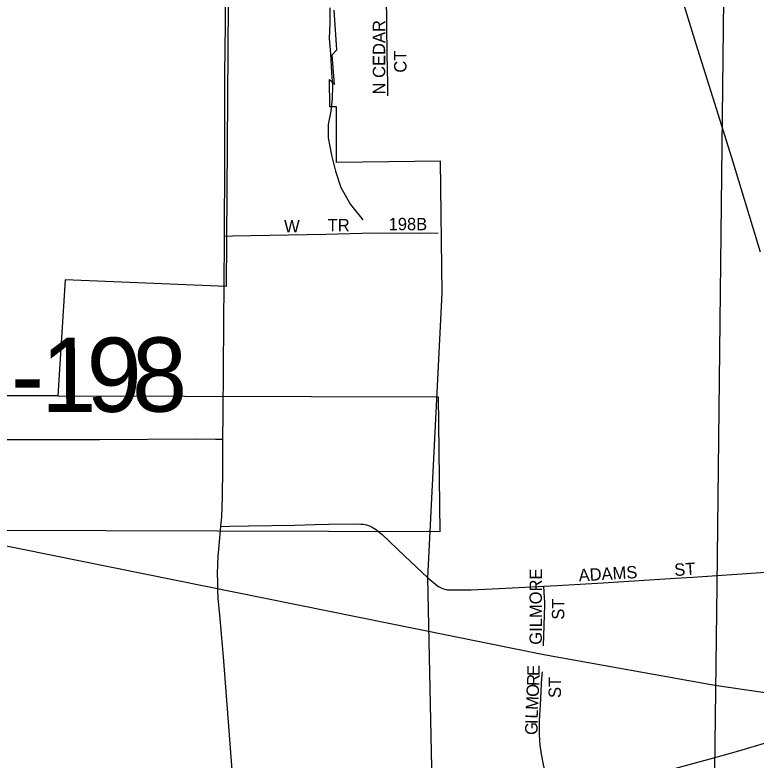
# Model space of a CAD drawing. Extents: x 0 to 34, y 0 to 22.
# Drawn here: x 5.2041 to 5.4879, y 18.7773 to 19.0628 of the extents above; entities that cross this region are included whole.
import ezdxf

# ---------------------------------------------------------------- set-up
doc = ezdxf.new("R2010")
doc.units = 0
for name, color, linetype in [('GM_X_City_Street', 7, 'Continuous'), ('GM_X_City_Street_Text', 7, 'Continuous'), ('GM_X_Corporation', 7, 'Continuous'), ('GM_X_Minor_River', 7, 'Continuous'), ('GM_X_Rail_Line', 7, 'Continuous'), ('GM_X_Section', 7, 'Continuous'), ('GM_X_Township', 7, 'Continuous'), ('GM_X_Township_Road', 7, 'Continuous'), ('GM_X_Township_Road_Text', 7, 'Continuous')]:
    doc.layers.add(name, color=color, linetype=linetype)

msp = doc.modelspace()

# ---------------------------------------------------------------- linework, layer by layer
at = {"layer": 'GM_X_City_Street'}
for points in [[(5.34688, 19.03179), (5.34681, 19.03654), (5.34657, 19.04776), (5.34648, 19.05867), (5.34628, 19.08268), (5.34628, 19.08381)], [(5.28432, 18.97803), (5.28734, 18.97809), (5.32311, 18.97873), (5.34163, 18.97925), (5.35939, 18.97921), (5.36614, 18.97932)], [(5.40663, 18.84391), (5.41168, 18.84417), (5.42934, 18.84519), (5.45685, 18.84692), (5.46368, 18.84737), (5.47298, 18.848), (5.48044, 18.84852), (5.48789, 18.84901), (5.49317, 18.84939), (5.49845, 18.84969), (5.49957, 18.84964), (5.50033, 18.84957), (5.50119, 18.84941), (5.50193, 18.8492), (5.50275, 18.84891), (5.50336, 18.84864), (5.50607, 18.84732), (5.51014, 18.84504), (5.52521, 18.83693), (5.53567, 18.83143), (5.54102, 18.82852), (5.54284, 18.82753)], [(5.3693, 18.8426), (5.36974, 18.84254), (5.37053, 18.84247), (5.37143, 18.84244), (5.37213, 18.84244), (5.37358, 18.84244), (5.37591, 18.84248), (5.37878, 18.84245), (5.3895, 18.84301), (5.4044, 18.84381), (5.40663, 18.84391)], [(5.40644, 18.82107), (5.40699, 18.83664), (5.40696, 18.83796), (5.40691, 18.83938), (5.40663, 18.84391)], [(5.41051, 18.76078), (5.40954, 18.76409), (5.40885, 18.76641), (5.40843, 18.76786), (5.40819, 18.76873), (5.40762, 18.7708), (5.40643, 18.77562), (5.40567, 18.77959), (5.40524, 18.78299), (5.40494, 18.78701), (5.40488, 18.7898), (5.40496, 18.79226), (5.40533, 18.79844), (5.40562, 18.80339), (5.40575, 18.8068), (5.40594, 18.8099), (5.40604, 18.81114)], [(5.45019, 18.77225), (5.4594, 18.77479), (5.4717, 18.77813), (5.48129, 18.78078), (5.49231, 18.78412), (5.49854, 18.78601), (5.5014, 18.78676), (5.50277, 18.78706), (5.50417, 18.7873), (5.50618, 18.78752), (5.50753, 18.78762), (5.50851, 18.78763), (5.51019, 18.7876), (5.51187, 18.78751), (5.51317, 18.78739), (5.51514, 18.78715), (5.51643, 18.78693), (5.51807, 18.78657), (5.51913, 18.78627), (5.5218, 18.78541)]]:
    msp.add_lwpolyline(points, dxfattribs=at)
at = {"layer": 'GM_X_Corporation'}
msp.add_lwpolyline([(5.11576, 18.723), (5.2407, 18.74588), (5.23778, 18.75921), (5.28766, 18.76837), (5.28889, 18.75302), (5.3639, 18.76828), (5.36212, 18.84712), (5.36762, 18.95611), (5.36704, 19.00676), (5.32727, 19.00619), (5.32727, 19.02759), (5.32471, 19.02755), (5.32453, 19.03796), (5.3264, 19.03609), (5.32561, 19.04743), (5.32732, 19.04933), (5.32626, 19.06454)], dxfattribs=at)
at = {"layer": 'GM_X_Minor_River'}
msp.add_lwpolyline([(5.32469, 19.06554), (5.32466, 19.05966), (5.32443, 19.05377), (5.32496, 19.04788), (5.32529, 19.04067), (5.32564, 19.03554), (5.32561, 19.0308), (5.32501, 19.02586), (5.32404, 19.02074), (5.324, 19.01562), (5.32529, 19.00897), (5.32677, 19.00288), (5.32881, 18.99661), (5.33256, 18.99013), (5.33725, 18.98422)], dxfattribs=at)
at = {"layer": 'GM_X_Rail_Line'}
for points in [[(2.6, 19.37601), (2.66227, 19.36364), (3.09112, 19.27847), (3.48984, 19.19924), (3.90426, 19.11632), (4.22655, 19.05166), (4.7691, 18.94555), (5.14758, 18.87009), (5.40664, 18.81773), (5.47207, 18.80597), (5.50091, 18.80172), (5.55499, 18.7934), (5.62633, 18.78234), (5.64273, 18.77969)], [(5.48955, 18.97188), (5.47906, 19.00633), (5.47344, 19.0243), (5.46498, 19.05153), (5.45521, 19.08317)]]:
    msp.add_lwpolyline(points, dxfattribs=at)
at = {"layer": 'GM_X_Section'}
for points in [[(5.48234, 19.42421), (5.47758, 19.24709), (5.28698, 19.24797), (5.28497, 18.95866), (5.22335, 18.96123), (5.22048, 18.91682), (4.96887, 18.91739), (4.9781, 19.41724)], [(4.96887, 18.91739), (5.22048, 18.91682), (5.36618, 18.91648), (5.36674, 18.86475), (5.0257, 18.8658), (5.02156, 18.49258), (5.46515, 18.49757), (5.46379, 18.41876), (4.95692, 18.41406)]]:
    msp.add_lwpolyline(points, close=True, dxfattribs=at)
at = {"layer": 'GM_X_Township'}
for points in [[(4.32513, 17.40324), (4.77846, 17.40425), (4.99421, 17.40763), (5.46352, 17.41199), (5.46485, 17.53523), (5.46518, 17.63837), (5.46592, 17.82417), (5.46606, 17.86097), (5.46575, 18.22108), (5.4678, 18.39922), (5.46813, 18.42722), (5.46918, 18.51868), (5.46955, 18.55069), (5.47024, 18.61055), (5.47055, 18.63752), (5.47095, 18.67198), (5.47122, 18.69589), (5.47192, 18.75628), (5.47212, 18.77357), (5.47293, 18.84412), (5.47565, 19.08008)], [(6.97838, 17.41123), (6.85112, 17.41144), (6.74587, 17.41079), (6.41604, 17.41268), (6.21985, 17.41235), (5.85482, 17.41232), (5.46352, 17.41199), (5.46485, 17.53523), (5.46518, 17.63837), (5.46592, 17.82417), (5.46606, 17.86097), (5.46575, 18.22108), (5.4678, 18.39922), (5.46813, 18.42722), (5.46918, 18.51868), (5.46955, 18.55069), (5.47024, 18.61055), (5.47055, 18.63752), (5.47095, 18.67198), (5.47122, 18.69589), (5.47192, 18.75628), (5.47212, 18.77357), (5.47293, 18.84412), (5.47565, 19.08008)]]:
    msp.add_lwpolyline(points, dxfattribs=at)
at = {"layer": 'GM_X_Township_Road'}
for points in [[(5.28432, 18.97803), (5.28434, 18.98214), (5.28438, 18.98717), (5.28446, 18.99774), (5.2844, 19.0108), (5.28442, 19.02695), (5.28444, 19.02991), (5.28446, 19.03148), (5.28451, 19.04001), (5.28465, 19.05928), (5.2847, 19.07514), (5.28468, 19.08227), (5.28472, 19.08649)], [(5.28366, 18.90024), (5.28376, 18.90977), (5.28408, 18.94459), (5.2843, 18.97569), (5.28432, 18.97803)], [(5.15321, 18.90083), (5.15967, 18.90043), (5.16584, 18.90008), (5.16781, 18.89997), (5.17525, 18.89998), (5.1939, 18.90003), (5.23644, 18.90008), (5.2734, 18.90029), (5.28093, 18.90025), (5.28366, 18.90024)], [(5.28294, 18.8668), (5.28311, 18.86824), (5.28327, 18.87032), (5.28351, 18.87807), (5.28368, 18.88895), (5.28363, 18.89766), (5.28366, 18.90024)], [(5.28766, 18.76837), (5.28731, 18.77349), (5.28398, 18.81687), (5.28322, 18.82555), (5.28249, 18.83298), (5.28195, 18.83914), (5.28195, 18.83918), (5.28178, 18.84261), (5.28172, 18.84577), (5.28167, 18.84853), (5.28178, 18.85236), (5.28191, 18.85527), (5.28224, 18.85943), (5.28294, 18.8668)], [(5.28294, 18.8668), (5.28637, 18.86685), (5.29352, 18.86696), (5.31124, 18.86731), (5.31902, 18.86754), (5.32409, 18.86763), (5.33429, 18.86778), (5.33658, 18.86768), (5.33745, 18.8676), (5.33803, 18.8675), (5.33868, 18.86736), (5.33945, 18.86714), (5.34008, 18.8669), (5.34092, 18.86649), (5.34154, 18.86612), (5.34247, 18.86548), (5.3431, 18.86501), (5.34468, 18.8637), (5.35326, 18.85556), (5.36212, 18.84712), (5.36511, 18.84467), (5.36589, 18.84406), (5.36648, 18.84367), (5.36701, 18.84339), (5.36753, 18.84315), (5.36816, 18.84288), (5.36905, 18.84264), (5.3693, 18.8426)]]:
    msp.add_lwpolyline(points, dxfattribs=at)

# ---------------------------------------------------------------- texts
at = {"layer": 'GM_X_City_Street_Text'}
for s, height, rotation, p in [('N CEDAR', 0.004735, 90, (5.34585, 19.03229)), ('CT', 0.004735, 90, (5.354, 19.04063)), ('W', 0.00473, 0, (5.30716, 18.97943)), ('TR', 0.004735, 0, (5.32383, 18.97985)), ('198B', 0.004735, 0, (5.34716, 18.98027)), ('ST', 0.004735, 3.5882, (5.45669, 18.84777)), ('GILMORE', 0.004735, 90, (5.40585, 18.82146)), ('ADAMS', 0.004735, 3.3642, (5.42005, 18.84569)), ('ST', 0.004735, 90, (5.41442, 18.83105)), ('E', 0.00473, 89.3679, (5.40497, 18.80949)), ('R', 0.00473, 87.6052, (5.40481, 18.80558)), ('ST', 0.004735, 90, (5.41316, 18.80105)), ('O', 0.00473, 87.2893, (5.40461, 18.80139)), ('M', 0.00473, 87.3213, (5.40438, 18.7964)), ('L', 0.00473, 87.6493, (5.40424, 18.79308)), ('I', 0.00473, 88.7318, (5.4042, 18.79102)), ('G', 0.00473, 89.8251, (5.40419, 18.78688))]:
    msp.add_text(s, height=height, rotation=rotation, dxfattribs=at).set_placement(p)
at = {"layer": 'GM_X_Township_Road_Text'}
for s, rotation, p in [('1', 0.1161, (5.21416, 18.91063)), ('9', 0.1719, (5.23155, 18.91066)), ('8', 0.2174, (5.24893, 18.91072)), ('-', 0.094, (5.20258, 18.91061))]:
    msp.add_text(s, height=0.02841, rotation=rotation, dxfattribs=at).set_placement(p)

doc.saveas('drawing.dxf')
